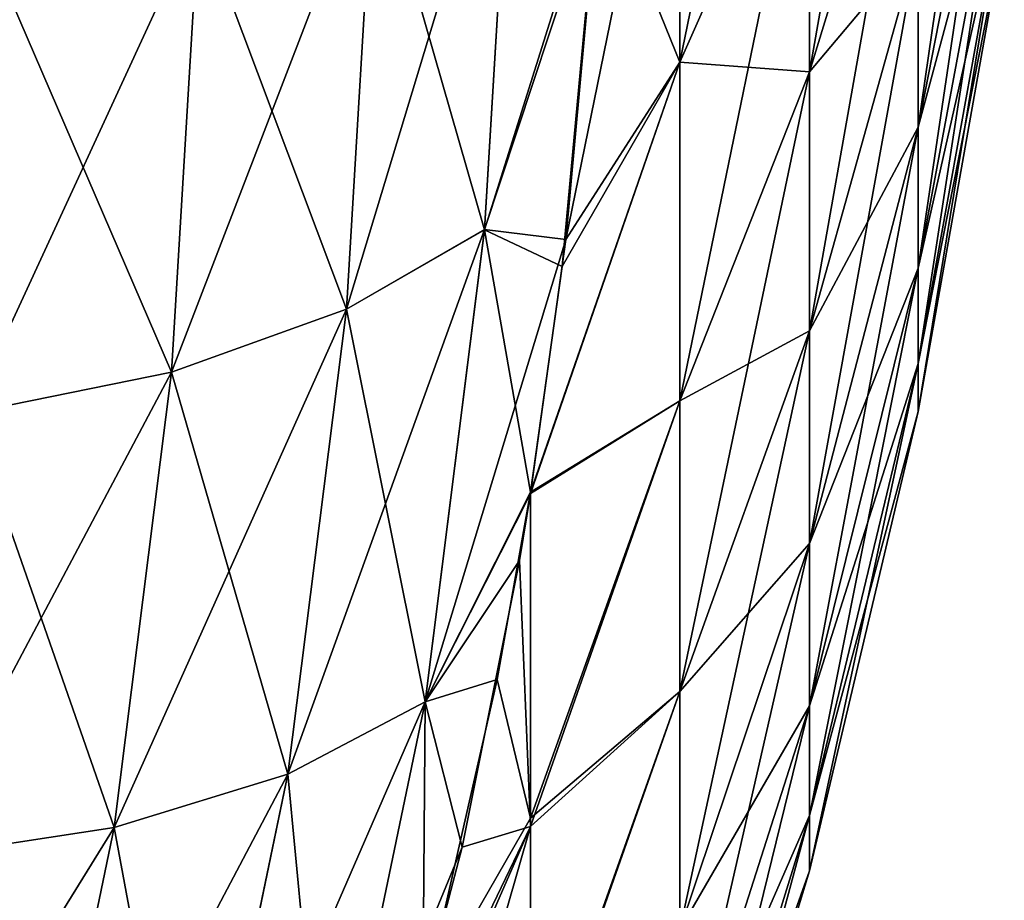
# Model space of a CAD drawing. Header units: millimetres. Extents: x -168 to 168, y -6 to 84.
# Tile 630 of 656: x 166.994 to 167.874, y 52.339 to 53.126. Entities that reach past the tile are written whole.
import ezdxf

# ---------------------------------------------------------------- set-up
doc = ezdxf.new("R2010")
doc.units = ezdxf.units.MM
doc.header["$LTSCALE"] = 65.185185
for name, color, linetype in [('656', 7, 'CONTINUOUS'), ('657', 7, 'CONTINUOUS'), ('667', 7, 'CONTINUOUS'), ('758', 7, 'CONTINUOUS'), ('759', 7, 'CONTINUOUS'), ('769', 7, 'CONTINUOUS')]:
    doc.layers.add(name, color=color, linetype=linetype)

msp = doc.modelspace()

# ---------------------------------------------------------------- linework, layer by layer
at = {"layer": '656', "linetype": 'CONTINUOUS'}
for points in [[(167.58405, 53.42922, 107.85019), (167.58405, 53.08832, 107.56817), (167.70014, 53.65375, 107.54114), (167.58405, 53.42922, 107.85019)], [(167.70014, 53.65375, 107.54114), (167.58405, 53.08832, 107.56817), (167.70014, 53.34982, 107.28971), (167.70014, 53.65375, 107.54114)], [(167.79735, 53.63146, 106.9898), (167.70014, 53.0798, 107.00217), (167.79735, 53.3968, 106.73992), (167.79735, 53.63146, 106.9898)], [(167.70014, 53.34982, 107.28971), (167.70014, 53.0798, 107.00217), (167.79735, 53.63146, 106.9898), (167.70014, 53.34982, 107.28971)], [(167.87438, 53.5616, 106.23015), (167.79735, 53.03018, 106.16221), (167.87438, 53.4227, 105.9775), (167.87438, 53.5616, 106.23015)], [(167.79735, 53.19532, 106.4626), (167.79735, 53.03018, 106.16221), (167.87438, 53.5616, 106.23015), (167.79735, 53.19532, 106.4626)], [(167.51101, 53.24595, 107.96214), (167.48206, 52.92989, 107.79118), (167.58405, 53.42922, 107.85019), (167.51101, 53.24595, 107.96214)], [(167.58405, 53.42922, 107.85019), (167.48206, 52.92989, 107.79118), (167.58405, 53.08832, 107.56817), (167.58405, 53.42922, 107.85019)], [(167.58405, 53.08832, 102.43183), (167.51221, 53.26586, 102.02662), (167.58405, 53.42922, 102.14981), (167.58405, 53.08832, 102.43183)], [(167.58405, 53.08832, 102.43183), (167.58405, 53.42922, 102.14981), (167.70014, 53.34982, 102.71029), (167.58405, 53.08832, 102.43183)], [(167.87438, 53.31657, 104.29056), (167.79735, 53.03018, 103.83779), (167.87438, 53.4227, 104.0225), (167.87438, 53.31657, 104.29056)], [(167.79735, 53.03018, 103.83779), (167.79735, 53.19532, 103.5374), (167.87438, 53.4227, 104.0225), (167.79735, 53.03018, 103.83779)], [(167.79735, 53.03018, 106.16221), (167.79735, 52.90399, 105.84349), (167.87438, 53.4227, 105.9775), (167.79735, 53.03018, 106.16221)], [(167.87438, 53.4227, 105.9775), (167.79735, 52.90399, 105.84349), (167.87438, 53.31657, 105.70944), (167.87438, 53.4227, 105.9775)], [(167.79735, 53.19532, 103.5374), (167.70014, 53.0798, 102.99783), (167.79735, 53.3968, 103.26008), (167.79735, 53.19532, 103.5374)], [(167.70014, 53.0798, 102.99783), (167.70014, 53.34982, 102.71029), (167.79735, 53.3968, 103.26008), (167.70014, 53.0798, 102.99783)], [(167.79735, 53.3968, 106.73992), (167.70014, 52.84794, 106.68305), (167.79735, 53.19532, 106.4626), (167.79735, 53.3968, 106.73992)], [(167.70014, 53.0798, 107.00217), (167.70014, 52.84794, 106.68305), (167.79735, 53.3968, 106.73992), (167.70014, 53.0798, 107.00217)], [(167.58405, 53.08832, 107.56817), (167.58405, 52.78546, 107.24566), (167.70014, 53.34982, 107.28971), (167.58405, 53.08832, 107.56817)], [(167.70014, 53.34982, 107.28971), (167.58405, 52.78546, 107.24566), (167.70014, 53.0798, 107.00217), (167.70014, 53.34982, 107.28971)], [(167.70014, 53.0798, 102.99783), (167.58405, 53.08832, 102.43183), (167.70014, 53.34982, 102.71029), (167.70014, 53.0798, 102.99783)], [(167.79735, 52.90399, 105.84349), (167.79735, 52.81874, 105.51148), (167.87438, 53.31657, 105.70944), (167.79735, 52.90399, 105.84349)], [(167.87438, 53.24487, 104.56981), (167.79735, 52.90399, 104.15651), (167.87438, 53.31657, 104.29056), (167.87438, 53.24487, 104.56981)], [(167.79735, 52.90399, 104.15651), (167.79735, 53.03018, 103.83779), (167.87438, 53.31657, 104.29056), (167.79735, 52.90399, 104.15651)], [(167.87438, 53.31657, 105.70944), (167.79735, 52.81874, 105.51148), (167.87438, 53.24487, 105.43019), (167.87438, 53.31657, 105.70944)], [(167.4788, 52.90556, 102.22063), (167.51221, 53.26586, 102.02662), (167.58405, 53.08832, 102.43183), (167.4788, 52.90556, 102.22063)], [(167.87438, 53.20874, 104.85585), (167.79735, 52.81874, 104.48852), (167.87438, 53.24487, 104.56981), (167.87438, 53.20874, 104.85585)], [(167.79735, 52.81874, 104.48852), (167.79735, 52.90399, 104.15651), (167.87438, 53.24487, 104.56981), (167.79735, 52.81874, 104.48852)], [(167.87438, 53.24487, 105.43019), (167.79735, 52.77578, 105.17139), (167.87438, 53.20874, 105.14415), (167.87438, 53.24487, 105.43019)], [(167.79735, 52.81874, 105.51148), (167.79735, 52.77578, 105.17139), (167.87438, 53.24487, 105.43019), (167.79735, 52.81874, 105.51148)], [(167.87438, 53.20874, 105.14415), (167.79735, 52.77578, 104.82861), (167.87438, 53.20874, 104.85585), (167.87438, 53.20874, 105.14415)], [(167.79735, 52.77578, 104.82861), (167.79735, 52.81874, 104.48852), (167.87438, 53.20874, 104.85585), (167.79735, 52.77578, 104.82861)], [(167.79735, 52.77578, 105.17139), (167.79735, 52.77578, 104.82861), (167.87438, 53.20874, 105.14415), (167.79735, 52.77578, 105.17139)], [(167.79735, 53.03018, 103.83779), (167.70014, 52.84794, 103.31695), (167.79735, 53.19532, 103.5374), (167.79735, 53.03018, 103.83779)], [(167.70014, 52.84794, 103.31695), (167.70014, 53.0798, 102.99783), (167.79735, 53.19532, 103.5374), (167.70014, 52.84794, 103.31695)], [(167.79735, 53.19532, 106.4626), (167.70014, 52.65791, 106.33738), (167.79735, 53.03018, 106.16221), (167.79735, 53.19532, 106.4626)], [(167.70014, 52.84794, 106.68305), (167.70014, 52.65791, 106.33738), (167.79735, 53.19532, 106.4626), (167.70014, 52.84794, 106.68305)], [(167.48206, 52.92989, 107.79118), (167.45051, 52.70271, 107.6724), (167.58405, 53.08832, 107.56817), (167.48206, 52.92989, 107.79118)], [(167.58405, 53.08832, 107.56817), (167.45051, 52.70271, 107.6724), (167.58405, 52.78546, 107.24566), (167.58405, 53.08832, 107.56817)], [(167.45067, 52.70366, 102.32714), (167.4788, 52.90556, 102.22063), (167.58405, 53.08832, 102.43183), (167.45067, 52.70366, 102.32714)], [(167.58405, 52.78546, 102.75434), (167.45067, 52.70366, 102.32714), (167.58405, 53.08832, 102.43183), (167.58405, 52.78546, 102.75434)], [(167.58405, 52.78546, 102.75434), (167.58405, 53.08832, 102.43183), (167.70014, 53.0798, 102.99783), (167.58405, 52.78546, 102.75434)], [(167.58405, 52.78546, 107.24566), (167.58405, 52.52541, 106.88773), (167.70014, 53.0798, 107.00217), (167.58405, 52.78546, 107.24566)], [(167.70014, 53.0798, 107.00217), (167.58405, 52.52541, 106.88773), (167.70014, 52.84794, 106.68305), (167.70014, 53.0798, 107.00217)], [(167.70014, 52.84794, 103.31695), (167.58405, 52.78546, 102.75434), (167.70014, 53.0798, 102.99783), (167.70014, 52.84794, 103.31695)], [(167.79735, 53.03018, 106.16221), (167.70014, 52.51271, 105.97063), (167.79735, 52.90399, 105.84349), (167.79735, 53.03018, 106.16221)], [(167.79735, 52.90399, 104.15651), (167.70014, 52.65791, 103.66262), (167.79735, 53.03018, 103.83779), (167.79735, 52.90399, 104.15651)], [(167.70014, 52.65791, 103.66262), (167.70014, 52.84794, 103.31695), (167.79735, 53.03018, 103.83779), (167.70014, 52.65791, 103.66262)], [(167.70014, 52.65791, 106.33738), (167.70014, 52.51271, 105.97063), (167.79735, 53.03018, 106.16221), (167.70014, 52.65791, 106.33738)], [(167.79735, 52.90399, 105.84349), (167.70014, 52.41461, 105.58857), (167.79735, 52.81874, 105.51148), (167.79735, 52.90399, 105.84349)], [(167.70014, 52.51271, 105.97063), (167.70014, 52.41461, 105.58857), (167.79735, 52.90399, 105.84349), (167.70014, 52.51271, 105.97063)], [(167.70014, 52.51271, 104.02937), (167.70014, 52.65791, 103.66262), (167.79735, 52.90399, 104.15651), (167.70014, 52.51271, 104.02937)], [(167.79735, 52.81874, 104.48852), (167.70014, 52.51271, 104.02937), (167.79735, 52.90399, 104.15651), (167.79735, 52.81874, 104.48852)], [(167.58405, 52.52541, 106.88773), (167.58405, 52.31227, 106.50003), (167.70014, 52.84794, 106.68305), (167.58405, 52.52541, 106.88773)], [(167.70014, 52.84794, 106.68305), (167.58405, 52.31227, 106.50003), (167.70014, 52.65791, 106.33738), (167.70014, 52.84794, 106.68305)], [(167.70014, 52.65791, 103.66262), (167.58405, 52.52541, 103.11227), (167.70014, 52.84794, 103.31695), (167.70014, 52.65791, 103.66262)], [(167.58405, 52.52541, 103.11227), (167.58405, 52.78546, 102.75434), (167.70014, 52.84794, 103.31695), (167.58405, 52.52541, 103.11227)], [(167.79735, 52.77578, 104.82861), (167.70014, 52.41461, 104.41143), (167.79735, 52.81874, 104.48852), (167.79735, 52.77578, 104.82861)], [(167.70014, 52.41461, 104.41143), (167.70014, 52.51271, 104.02937), (167.79735, 52.81874, 104.48852), (167.70014, 52.41461, 104.41143)], [(167.79735, 52.81874, 105.51148), (167.70014, 52.36517, 105.19723), (167.79735, 52.77578, 105.17139), (167.79735, 52.81874, 105.51148)], [(167.70014, 52.41461, 105.58857), (167.70014, 52.36517, 105.19723), (167.79735, 52.81874, 105.51148), (167.70014, 52.41461, 105.58857)], [(167.58405, 52.52541, 103.11227), (167.45047, 52.41209, 102.6693), (167.58405, 52.78546, 102.75434), (167.58405, 52.52541, 103.11227)], [(167.45047, 52.41209, 102.6693), (167.45067, 52.70366, 102.32714), (167.58405, 52.78546, 102.75434), (167.45047, 52.41209, 102.6693)], [(167.45051, 52.70271, 107.6724), (167.45047, 52.4046, 107.32075), (167.58405, 52.78546, 107.24566), (167.45051, 52.70271, 107.6724)], [(167.58405, 52.78546, 107.24566), (167.45047, 52.4046, 107.32075), (167.58405, 52.52541, 106.88773), (167.58405, 52.78546, 107.24566)], [(167.79735, 52.77578, 105.17139), (167.70014, 52.36517, 104.80277), (167.79735, 52.77578, 104.82861), (167.79735, 52.77578, 105.17139)], [(167.70014, 52.36517, 104.80277), (167.70014, 52.41461, 104.41143), (167.79735, 52.77578, 104.82861), (167.70014, 52.36517, 104.80277)], [(167.70014, 52.36517, 105.19723), (167.70014, 52.36517, 104.80277), (167.79735, 52.77578, 105.17139), (167.70014, 52.36517, 105.19723)], [(167.45067, 52.70366, 102.32714), (167.45047, 52.41209, 102.6693), (167.42087, 52.53616, 102.41143), (167.45067, 52.70366, 102.32714)], [(167.45047, 52.4046, 107.32075), (167.45051, 52.70271, 107.6724), (167.44057, 52.64271, 107.64162), (167.45047, 52.4046, 107.32075)], [(167.70014, 52.65791, 106.33738), (167.58405, 52.1494, 106.08867), (167.70014, 52.51271, 105.97063), (167.70014, 52.65791, 106.33738)], [(167.58405, 52.31227, 106.50003), (167.58405, 52.1494, 106.08867), (167.70014, 52.65791, 106.33738), (167.58405, 52.31227, 106.50003)], [(167.58405, 52.31227, 103.49997), (167.58405, 52.52541, 103.11227), (167.70014, 52.65791, 103.66262), (167.58405, 52.31227, 103.49997)], [(167.70014, 52.51271, 104.02937), (167.58405, 52.31227, 103.49997), (167.70014, 52.65791, 103.66262), (167.70014, 52.51271, 104.02937)], [(167.38929, 52.38639, 107.51491), (167.45047, 52.4046, 107.32075), (167.44057, 52.64271, 107.64162), (167.38929, 52.38639, 107.51491)], [(167.42087, 52.53616, 102.41143), (167.45047, 52.41209, 102.6693), (167.35417, 52.24474, 102.5515), (167.42087, 52.53616, 102.41143)], [(167.45047, 52.14975, 103.06527), (167.45047, 52.41209, 102.6693), (167.58405, 52.52541, 103.11227), (167.45047, 52.14975, 103.06527)], [(167.58405, 52.31227, 103.49997), (167.45047, 52.14975, 103.06527), (167.58405, 52.52541, 103.11227), (167.58405, 52.31227, 103.49997)], [(167.45047, 52.4046, 107.32075), (167.45047, 52.14556, 106.92745), (167.58405, 52.52541, 106.88773), (167.45047, 52.4046, 107.32075)], [(167.58405, 52.52541, 106.88773), (167.45047, 52.14556, 106.92745), (167.58405, 52.31227, 106.50003), (167.58405, 52.52541, 106.88773)], [(167.70014, 52.51271, 105.97063), (167.58405, 52.03938, 105.66015), (167.70014, 52.41461, 105.58857), (167.70014, 52.51271, 105.97063)], [(167.58405, 52.1494, 106.08867), (167.58405, 52.03938, 105.66015), (167.70014, 52.51271, 105.97063), (167.58405, 52.1494, 106.08867)], [(167.58405, 52.1494, 103.91133), (167.58405, 52.31227, 103.49997), (167.70014, 52.51271, 104.02937), (167.58405, 52.1494, 103.91133)], [(167.70014, 52.41461, 104.41143), (167.58405, 52.1494, 103.91133), (167.70014, 52.51271, 104.02937), (167.70014, 52.41461, 104.41143)], [(167.70014, 52.36517, 104.80277), (167.58405, 52.03938, 104.33985), (167.70014, 52.41461, 104.41143), (167.70014, 52.36517, 104.80277)], [(167.58405, 52.03938, 104.33985), (167.58405, 52.1494, 103.91133), (167.70014, 52.41461, 104.41143), (167.58405, 52.03938, 104.33985)], [(167.70014, 52.41461, 105.58857), (167.58405, 51.98393, 105.22121), (167.70014, 52.36517, 105.19723), (167.70014, 52.41461, 105.58857)], [(167.58405, 52.03938, 105.66015), (167.58405, 51.98393, 105.22121), (167.70014, 52.41461, 105.58857), (167.58405, 52.03938, 105.66015)], [(167.45047, 52.14556, 106.92745), (167.45047, 52.4046, 107.32075), (167.30155, 51.88512, 107.08348), (167.45047, 52.14556, 106.92745)], [(167.45047, 52.4046, 107.32075), (167.30194, 52.06529, 107.36752), (167.30155, 51.88512, 107.08348), (167.45047, 52.4046, 107.32075)], [(167.30194, 52.06529, 107.36752), (167.45047, 52.4046, 107.32075), (167.32722, 52.14807, 107.40431), (167.30194, 52.06529, 107.36752)], [(167.32722, 52.14807, 107.40431), (167.45047, 52.4046, 107.32075), (167.38929, 52.38639, 107.51491), (167.32722, 52.14807, 107.40431)], [(167.45047, 52.41209, 102.6693), (167.45047, 52.14975, 103.06527), (167.35417, 52.24474, 102.5515), (167.45047, 52.41209, 102.6693)], [(167.70014, 52.36517, 105.19723), (167.58405, 51.98393, 104.77879), (167.70014, 52.36517, 104.80277), (167.70014, 52.36517, 105.19723)], [(167.58405, 51.98393, 104.77879), (167.58405, 52.03938, 104.33985), (167.70014, 52.36517, 104.80277), (167.58405, 51.98393, 104.77879)], [(167.58405, 51.98393, 105.22121), (167.58405, 51.98393, 104.77879), (167.70014, 52.36517, 105.19723), (167.58405, 51.98393, 105.22121)]]:
    msp.add_3dface(points, dxfattribs=at)
at = {"layer": '657', "linetype": 'CONTINUOUS'}
for points in [[(167.40946, 52.93855, 102.0202), (167.31073, 53.28229, 101.63771), (167.43467, 53.35923, 101.77732), (167.40946, 52.93855, 102.0202)], [(167.51221, 53.26586, 102.02662), (167.40946, 52.93855, 102.0202), (167.43467, 53.35923, 101.77732), (167.51221, 53.26586, 102.02662)], [(167.28586, 52.86733, 101.87729), (167.15377, 53.21893, 101.51995), (167.31073, 53.28229, 101.63771), (167.28586, 52.86733, 101.87729)], [(167.28586, 52.86733, 101.87729), (167.31073, 53.28229, 101.63771), (167.40946, 52.93855, 102.0202), (167.28586, 52.86733, 101.87729)], [(167.51221, 53.26586, 102.02662), (167.4788, 52.90556, 102.22063), (167.40946, 52.93855, 102.0202), (167.51221, 53.26586, 102.02662)], [(167.12934, 52.81122, 101.75534), (166.97275, 53.17362, 101.43223), (167.15377, 53.21893, 101.51995), (167.12934, 52.81122, 101.75534)], [(167.12934, 52.81122, 101.75534), (167.15377, 53.21893, 101.51995), (167.28586, 52.86733, 101.87729), (167.12934, 52.81122, 101.75534)], [(166.94882, 52.77428, 101.66279), (166.97275, 53.17362, 101.43223), (167.12934, 52.81122, 101.75534), (166.94882, 52.77428, 101.66279)], [(167.35624, 52.51632, 102.26397), (167.28586, 52.86733, 101.87729), (167.40946, 52.93855, 102.0202), (167.35624, 52.51632, 102.26397)], [(167.45067, 52.70366, 102.32714), (167.35624, 52.51632, 102.26397), (167.40946, 52.93855, 102.0202), (167.45067, 52.70366, 102.32714)], [(167.4788, 52.90556, 102.22063), (167.45067, 52.70366, 102.32714), (167.40946, 52.93855, 102.0202), (167.4788, 52.90556, 102.22063)], [(167.23348, 52.45165, 102.11728), (167.12934, 52.81122, 101.75534), (167.28586, 52.86733, 101.87729), (167.23348, 52.45165, 102.11728)], [(167.23348, 52.45165, 102.11728), (167.28586, 52.86733, 101.87729), (167.35624, 52.51632, 102.26397), (167.23348, 52.45165, 102.11728)], [(167.07801, 52.40383, 101.99054), (166.94882, 52.77428, 101.66279), (167.12934, 52.81122, 101.75534), (167.07801, 52.40383, 101.99054)], [(167.07801, 52.40383, 101.99054), (167.12934, 52.81122, 101.75534), (167.23348, 52.45165, 102.11728), (167.07801, 52.40383, 101.99054)], [(166.89871, 52.37645, 101.89248), (166.94882, 52.77428, 101.66279), (167.07801, 52.40383, 101.99054), (166.89871, 52.37645, 101.89248)], [(167.45067, 52.70366, 102.32714), (167.42087, 52.53616, 102.41143), (167.35624, 52.51632, 102.26397), (167.45067, 52.70366, 102.32714)], [(167.42087, 52.53616, 102.41143), (167.35417, 52.24474, 102.5515), (167.35624, 52.51632, 102.26397), (167.42087, 52.53616, 102.41143)], [(167.26787, 52.0907, 102.50971), (167.23348, 52.45165, 102.11728), (167.35624, 52.51632, 102.26397), (167.26787, 52.0907, 102.50971)], [(167.35417, 52.24474, 102.5515), (167.26787, 52.0907, 102.50971), (167.35624, 52.51632, 102.26397), (167.35417, 52.24474, 102.5515)], [(167.14687, 52.03439, 102.35819), (167.07801, 52.40383, 101.99054), (167.23348, 52.45165, 102.11728), (167.14687, 52.03439, 102.35819)], [(167.14687, 52.03439, 102.35819), (167.23348, 52.45165, 102.11728), (167.26787, 52.0907, 102.50971), (167.14687, 52.03439, 102.35819)], [(166.99362, 51.99716, 102.22534), (166.89871, 52.37645, 101.89248), (167.07801, 52.40383, 101.99054), (166.99362, 51.99716, 102.22534)], [(166.99362, 51.99716, 102.22534), (167.07801, 52.40383, 101.99054), (167.14687, 52.03439, 102.35819), (166.99362, 51.99716, 102.22534)]]:
    msp.add_3dface(points, dxfattribs=at)
at = {"layer": '667', "linetype": 'CONTINUOUS'}
for points in [[(167.40949, 52.93857, 107.97975), (167.43471, 53.35926, 108.22263), (167.2859, 52.86735, 108.12268), (167.40949, 52.93857, 107.97975)], [(167.43471, 53.35926, 108.22263), (167.31077, 53.2823, 108.36225), (167.2859, 52.86735, 108.12268), (167.43471, 53.35926, 108.22263)], [(167.40949, 52.93857, 107.97975), (167.51101, 53.24595, 107.96214), (167.43471, 53.35926, 108.22263), (167.40949, 52.93857, 107.97975)], [(167.15381, 53.21894, 108.48003), (167.12937, 52.81123, 108.24464), (167.31077, 53.2823, 108.36225), (167.15381, 53.21894, 108.48003)], [(167.31077, 53.2823, 108.36225), (167.12937, 52.81123, 108.24464), (167.2859, 52.86735, 108.12268), (167.31077, 53.2823, 108.36225)], [(167.48206, 52.92989, 107.79118), (167.51101, 53.24595, 107.96214), (167.40949, 52.93857, 107.97975), (167.48206, 52.92989, 107.79118)], [(167.15381, 53.21894, 108.48003), (166.94885, 52.77428, 108.3372), (167.12937, 52.81123, 108.24464), (167.15381, 53.21894, 108.48003)], [(166.97278, 53.17362, 108.56776), (166.94885, 52.77428, 108.3372), (167.15381, 53.21894, 108.48003), (166.97278, 53.17362, 108.56776)], [(167.35627, 52.51635, 107.73598), (167.40949, 52.93857, 107.97975), (167.23351, 52.45167, 107.88268), (167.35627, 52.51635, 107.73598)], [(167.40949, 52.93857, 107.97975), (167.2859, 52.86735, 108.12268), (167.23351, 52.45167, 107.88268), (167.40949, 52.93857, 107.97975)], [(167.35627, 52.51635, 107.73598), (167.48206, 52.92989, 107.79118), (167.40949, 52.93857, 107.97975), (167.35627, 52.51635, 107.73598)], [(167.45051, 52.70271, 107.6724), (167.48206, 52.92989, 107.79118), (167.35627, 52.51635, 107.73598), (167.45051, 52.70271, 107.6724)], [(167.12937, 52.81123, 108.24464), (167.07804, 52.40384, 108.00943), (167.2859, 52.86735, 108.12268), (167.12937, 52.81123, 108.24464)], [(167.2859, 52.86735, 108.12268), (167.07804, 52.40384, 108.00943), (167.23351, 52.45167, 107.88268), (167.2859, 52.86735, 108.12268)], [(167.12937, 52.81123, 108.24464), (166.89873, 52.37646, 108.10751), (167.07804, 52.40384, 108.00943), (167.12937, 52.81123, 108.24464)], [(166.94885, 52.77428, 108.3372), (166.89873, 52.37646, 108.10751), (167.12937, 52.81123, 108.24464), (166.94885, 52.77428, 108.3372)], [(167.44057, 52.64271, 107.64162), (167.45051, 52.70271, 107.6724), (167.35627, 52.51635, 107.73598), (167.44057, 52.64271, 107.64162)], [(167.38929, 52.38639, 107.51491), (167.44057, 52.64271, 107.64162), (167.35627, 52.51635, 107.73598), (167.38929, 52.38639, 107.51491)], [(167.2679, 52.09072, 107.49024), (167.35627, 52.51635, 107.73598), (167.1469, 52.0344, 107.64177), (167.2679, 52.09072, 107.49024)], [(167.35627, 52.51635, 107.73598), (167.23351, 52.45167, 107.88268), (167.1469, 52.0344, 107.64177), (167.35627, 52.51635, 107.73598)], [(167.2679, 52.09072, 107.49024), (167.38929, 52.38639, 107.51491), (167.35627, 52.51635, 107.73598), (167.2679, 52.09072, 107.49024)], [(167.23351, 52.45167, 107.88268), (166.99365, 51.99716, 107.77464), (167.1469, 52.0344, 107.64177), (167.23351, 52.45167, 107.88268)], [(167.07804, 52.40384, 108.00943), (166.99365, 51.99716, 107.77464), (167.23351, 52.45167, 107.88268), (167.07804, 52.40384, 108.00943)], [(167.07804, 52.40384, 108.00943), (166.81691, 51.98199, 107.87977), (166.99365, 51.99716, 107.77464), (167.07804, 52.40384, 108.00943)], [(166.89873, 52.37646, 108.10751), (166.81691, 51.98199, 107.87977), (167.07804, 52.40384, 108.00943), (166.89873, 52.37646, 108.10751)], [(167.32722, 52.14807, 107.40431), (167.38929, 52.38639, 107.51491), (167.2679, 52.09072, 107.49024), (167.32722, 52.14807, 107.40431)]]:
    msp.add_3dface(points, dxfattribs=at)
at = {"layer": '758', "linetype": 'CONTINUOUS'}
for points in [[(167.58405, 53.42922, -102.14981), (167.58405, 53.08832, -102.43183), (167.70014, 53.65375, -102.45886), (167.58405, 53.42922, -102.14981)], [(167.70014, 53.65375, -102.45886), (167.58405, 53.08832, -102.43183), (167.70014, 53.34982, -102.71029), (167.70014, 53.65375, -102.45886)], [(167.79735, 53.63146, -103.0102), (167.70014, 53.0798, -102.99783), (167.79735, 53.3968, -103.26008), (167.79735, 53.63146, -103.0102)], [(167.70014, 53.34982, -102.71029), (167.70014, 53.0798, -102.99783), (167.79735, 53.63146, -103.0102), (167.70014, 53.34982, -102.71029)], [(167.87438, 53.5616, -103.76985), (167.79735, 53.03018, -103.83779), (167.87438, 53.4227, -104.0225), (167.87438, 53.5616, -103.76985)], [(167.79735, 53.19532, -103.5374), (167.79735, 53.03018, -103.83779), (167.87438, 53.5616, -103.76985), (167.79735, 53.19532, -103.5374)], [(167.51101, 53.24595, -102.03786), (167.48206, 52.92989, -102.20882), (167.58405, 53.42922, -102.14981), (167.51101, 53.24595, -102.03786)], [(167.58405, 53.42922, -102.14981), (167.48206, 52.92989, -102.20882), (167.58405, 53.08832, -102.43183), (167.58405, 53.42922, -102.14981)], [(167.58405, 53.08832, -107.56817), (167.51221, 53.26586, -107.97338), (167.58405, 53.42922, -107.85019), (167.58405, 53.08832, -107.56817)], [(167.58405, 53.08832, -107.56817), (167.58405, 53.42922, -107.85019), (167.70014, 53.34982, -107.28971), (167.58405, 53.08832, -107.56817)], [(167.87438, 53.31657, -105.70944), (167.79735, 53.03018, -106.16221), (167.87438, 53.4227, -105.9775), (167.87438, 53.31657, -105.70944)], [(167.79735, 53.03018, -106.16221), (167.79735, 53.19532, -106.4626), (167.87438, 53.4227, -105.9775), (167.79735, 53.03018, -106.16221)], [(167.79735, 53.03018, -103.83779), (167.79735, 52.90399, -104.15651), (167.87438, 53.4227, -104.0225), (167.79735, 53.03018, -103.83779)], [(167.87438, 53.4227, -104.0225), (167.79735, 52.90399, -104.15651), (167.87438, 53.31657, -104.29056), (167.87438, 53.4227, -104.0225)], [(167.79735, 53.19532, -106.4626), (167.70014, 53.0798, -107.00217), (167.79735, 53.3968, -106.73992), (167.79735, 53.19532, -106.4626)], [(167.70014, 53.0798, -107.00217), (167.70014, 53.34982, -107.28971), (167.79735, 53.3968, -106.73992), (167.70014, 53.0798, -107.00217)], [(167.79735, 53.3968, -103.26008), (167.70014, 52.84794, -103.31695), (167.79735, 53.19532, -103.5374), (167.79735, 53.3968, -103.26008)], [(167.70014, 53.0798, -102.99783), (167.70014, 52.84794, -103.31695), (167.79735, 53.3968, -103.26008), (167.70014, 53.0798, -102.99783)], [(167.58405, 53.08832, -102.43183), (167.58405, 52.78546, -102.75434), (167.70014, 53.34982, -102.71029), (167.58405, 53.08832, -102.43183)], [(167.70014, 53.34982, -102.71029), (167.58405, 52.78546, -102.75434), (167.70014, 53.0798, -102.99783), (167.70014, 53.34982, -102.71029)], [(167.70014, 53.0798, -107.00217), (167.58405, 53.08832, -107.56817), (167.70014, 53.34982, -107.28971), (167.70014, 53.0798, -107.00217)], [(167.79735, 52.90399, -104.15651), (167.79735, 52.81874, -104.48852), (167.87438, 53.31657, -104.29056), (167.79735, 52.90399, -104.15651)], [(167.87438, 53.24487, -105.43019), (167.79735, 52.90399, -105.84349), (167.87438, 53.31657, -105.70944), (167.87438, 53.24487, -105.43019)], [(167.79735, 52.90399, -105.84349), (167.79735, 53.03018, -106.16221), (167.87438, 53.31657, -105.70944), (167.79735, 52.90399, -105.84349)], [(167.87438, 53.31657, -104.29056), (167.79735, 52.81874, -104.48852), (167.87438, 53.24487, -104.56981), (167.87438, 53.31657, -104.29056)], [(167.4788, 52.90556, -107.77937), (167.51221, 53.26586, -107.97338), (167.58405, 53.08832, -107.56817), (167.4788, 52.90556, -107.77937)], [(167.87438, 53.20874, -105.14415), (167.79735, 52.81874, -105.51148), (167.87438, 53.24487, -105.43019), (167.87438, 53.20874, -105.14415)], [(167.79735, 52.81874, -105.51148), (167.79735, 52.90399, -105.84349), (167.87438, 53.24487, -105.43019), (167.79735, 52.81874, -105.51148)], [(167.87438, 53.24487, -104.56981), (167.79735, 52.77578, -104.82861), (167.87438, 53.20874, -104.85585), (167.87438, 53.24487, -104.56981)], [(167.79735, 52.81874, -104.48852), (167.79735, 52.77578, -104.82861), (167.87438, 53.24487, -104.56981), (167.79735, 52.81874, -104.48852)], [(167.87438, 53.20874, -104.85585), (167.79735, 52.77578, -105.17139), (167.87438, 53.20874, -105.14415), (167.87438, 53.20874, -104.85585)], [(167.79735, 52.77578, -105.17139), (167.79735, 52.81874, -105.51148), (167.87438, 53.20874, -105.14415), (167.79735, 52.77578, -105.17139)], [(167.79735, 52.77578, -104.82861), (167.79735, 52.77578, -105.17139), (167.87438, 53.20874, -104.85585), (167.79735, 52.77578, -104.82861)], [(167.79735, 53.03018, -106.16221), (167.70014, 52.84794, -106.68305), (167.79735, 53.19532, -106.4626), (167.79735, 53.03018, -106.16221)], [(167.70014, 52.84794, -106.68305), (167.70014, 53.0798, -107.00217), (167.79735, 53.19532, -106.4626), (167.70014, 52.84794, -106.68305)], [(167.79735, 53.19532, -103.5374), (167.70014, 52.65791, -103.66262), (167.79735, 53.03018, -103.83779), (167.79735, 53.19532, -103.5374)], [(167.70014, 52.84794, -103.31695), (167.70014, 52.65791, -103.66262), (167.79735, 53.19532, -103.5374), (167.70014, 52.84794, -103.31695)], [(167.48206, 52.92989, -102.20882), (167.45051, 52.70271, -102.3276), (167.58405, 53.08832, -102.43183), (167.48206, 52.92989, -102.20882)], [(167.58405, 53.08832, -102.43183), (167.45051, 52.70271, -102.3276), (167.58405, 52.78546, -102.75434), (167.58405, 53.08832, -102.43183)], [(167.45067, 52.70366, -107.67286), (167.4788, 52.90556, -107.77937), (167.58405, 53.08832, -107.56817), (167.45067, 52.70366, -107.67286)], [(167.58405, 52.78546, -107.24566), (167.45067, 52.70366, -107.67286), (167.58405, 53.08832, -107.56817), (167.58405, 52.78546, -107.24566)], [(167.58405, 52.78546, -107.24566), (167.58405, 53.08832, -107.56817), (167.70014, 53.0798, -107.00217), (167.58405, 52.78546, -107.24566)], [(167.58405, 52.78546, -102.75434), (167.58405, 52.52541, -103.11227), (167.70014, 53.0798, -102.99783), (167.58405, 52.78546, -102.75434)], [(167.70014, 53.0798, -102.99783), (167.58405, 52.52541, -103.11227), (167.70014, 52.84794, -103.31695), (167.70014, 53.0798, -102.99783)], [(167.70014, 52.84794, -106.68305), (167.58405, 52.78546, -107.24566), (167.70014, 53.0798, -107.00217), (167.70014, 52.84794, -106.68305)], [(167.79735, 53.03018, -103.83779), (167.70014, 52.51271, -104.02937), (167.79735, 52.90399, -104.15651), (167.79735, 53.03018, -103.83779)], [(167.79735, 52.90399, -105.84349), (167.70014, 52.65791, -106.33738), (167.79735, 53.03018, -106.16221), (167.79735, 52.90399, -105.84349)], [(167.70014, 52.65791, -106.33738), (167.70014, 52.84794, -106.68305), (167.79735, 53.03018, -106.16221), (167.70014, 52.65791, -106.33738)], [(167.70014, 52.65791, -103.66262), (167.70014, 52.51271, -104.02937), (167.79735, 53.03018, -103.83779), (167.70014, 52.65791, -103.66262)], [(167.79735, 52.90399, -104.15651), (167.70014, 52.41461, -104.41143), (167.79735, 52.81874, -104.48852), (167.79735, 52.90399, -104.15651)], [(167.70014, 52.51271, -104.02937), (167.70014, 52.41461, -104.41143), (167.79735, 52.90399, -104.15651), (167.70014, 52.51271, -104.02937)], [(167.70014, 52.51271, -105.97063), (167.70014, 52.65791, -106.33738), (167.79735, 52.90399, -105.84349), (167.70014, 52.51271, -105.97063)], [(167.79735, 52.81874, -105.51148), (167.70014, 52.51271, -105.97063), (167.79735, 52.90399, -105.84349), (167.79735, 52.81874, -105.51148)], [(167.58405, 52.52541, -103.11227), (167.58405, 52.31227, -103.49997), (167.70014, 52.84794, -103.31695), (167.58405, 52.52541, -103.11227)], [(167.70014, 52.84794, -103.31695), (167.58405, 52.31227, -103.49997), (167.70014, 52.65791, -103.66262), (167.70014, 52.84794, -103.31695)], [(167.70014, 52.65791, -106.33738), (167.58405, 52.52541, -106.88773), (167.70014, 52.84794, -106.68305), (167.70014, 52.65791, -106.33738)], [(167.58405, 52.52541, -106.88773), (167.58405, 52.78546, -107.24566), (167.70014, 52.84794, -106.68305), (167.58405, 52.52541, -106.88773)], [(167.79735, 52.77578, -105.17139), (167.70014, 52.41461, -105.58857), (167.79735, 52.81874, -105.51148), (167.79735, 52.77578, -105.17139)], [(167.70014, 52.41461, -105.58857), (167.70014, 52.51271, -105.97063), (167.79735, 52.81874, -105.51148), (167.70014, 52.41461, -105.58857)], [(167.79735, 52.81874, -104.48852), (167.70014, 52.36517, -104.80277), (167.79735, 52.77578, -104.82861), (167.79735, 52.81874, -104.48852)], [(167.70014, 52.41461, -104.41143), (167.70014, 52.36517, -104.80277), (167.79735, 52.81874, -104.48852), (167.70014, 52.41461, -104.41143)], [(167.58405, 52.52541, -106.88773), (167.45047, 52.41209, -107.3307), (167.58405, 52.78546, -107.24566), (167.58405, 52.52541, -106.88773)], [(167.45047, 52.41209, -107.3307), (167.45067, 52.70366, -107.67286), (167.58405, 52.78546, -107.24566), (167.45047, 52.41209, -107.3307)], [(167.45051, 52.70271, -102.3276), (167.45047, 52.4046, -102.67925), (167.58405, 52.78546, -102.75434), (167.45051, 52.70271, -102.3276)], [(167.58405, 52.78546, -102.75434), (167.45047, 52.4046, -102.67925), (167.58405, 52.52541, -103.11227), (167.58405, 52.78546, -102.75434)], [(167.79735, 52.77578, -104.82861), (167.70014, 52.36517, -105.19723), (167.79735, 52.77578, -105.17139), (167.79735, 52.77578, -104.82861)], [(167.70014, 52.36517, -105.19723), (167.70014, 52.41461, -105.58857), (167.79735, 52.77578, -105.17139), (167.70014, 52.36517, -105.19723)], [(167.70014, 52.36517, -104.80277), (167.70014, 52.36517, -105.19723), (167.79735, 52.77578, -104.82861), (167.70014, 52.36517, -104.80277)], [(167.45067, 52.70366, -107.67286), (167.45047, 52.41209, -107.3307), (167.42087, 52.53616, -107.58857), (167.45067, 52.70366, -107.67286)], [(167.45047, 52.4046, -102.67925), (167.45051, 52.70271, -102.3276), (167.44057, 52.64271, -102.35838), (167.45047, 52.4046, -102.67925)], [(167.70014, 52.65791, -103.66262), (167.58405, 52.1494, -103.91133), (167.70014, 52.51271, -104.02937), (167.70014, 52.65791, -103.66262)], [(167.58405, 52.31227, -103.49997), (167.58405, 52.1494, -103.91133), (167.70014, 52.65791, -103.66262), (167.58405, 52.31227, -103.49997)], [(167.58405, 52.31227, -106.50003), (167.58405, 52.52541, -106.88773), (167.70014, 52.65791, -106.33738), (167.58405, 52.31227, -106.50003)], [(167.70014, 52.51271, -105.97063), (167.58405, 52.31227, -106.50003), (167.70014, 52.65791, -106.33738), (167.70014, 52.51271, -105.97063)], [(167.38929, 52.38639, -102.48509), (167.45047, 52.4046, -102.67925), (167.44057, 52.64271, -102.35838), (167.38929, 52.38639, -102.48509)], [(167.42087, 52.53616, -107.58857), (167.45047, 52.41209, -107.3307), (167.35417, 52.24474, -107.4485), (167.42087, 52.53616, -107.58857)], [(167.45047, 52.14975, -106.93473), (167.45047, 52.41209, -107.3307), (167.58405, 52.52541, -106.88773), (167.45047, 52.14975, -106.93473)], [(167.58405, 52.31227, -106.50003), (167.45047, 52.14975, -106.93473), (167.58405, 52.52541, -106.88773), (167.58405, 52.31227, -106.50003)], [(167.45047, 52.4046, -102.67925), (167.45047, 52.14556, -103.07255), (167.58405, 52.52541, -103.11227), (167.45047, 52.4046, -102.67925)], [(167.58405, 52.52541, -103.11227), (167.45047, 52.14556, -103.07255), (167.58405, 52.31227, -103.49997), (167.58405, 52.52541, -103.11227)], [(167.70014, 52.51271, -104.02937), (167.58405, 52.03938, -104.33985), (167.70014, 52.41461, -104.41143), (167.70014, 52.51271, -104.02937)], [(167.58405, 52.1494, -103.91133), (167.58405, 52.03938, -104.33985), (167.70014, 52.51271, -104.02937), (167.58405, 52.1494, -103.91133)], [(167.58405, 52.1494, -106.08867), (167.58405, 52.31227, -106.50003), (167.70014, 52.51271, -105.97063), (167.58405, 52.1494, -106.08867)], [(167.70014, 52.41461, -105.58857), (167.58405, 52.1494, -106.08867), (167.70014, 52.51271, -105.97063), (167.70014, 52.41461, -105.58857)], [(167.70014, 52.36517, -105.19723), (167.58405, 52.03938, -105.66015), (167.70014, 52.41461, -105.58857), (167.70014, 52.36517, -105.19723)], [(167.58405, 52.03938, -105.66015), (167.58405, 52.1494, -106.08867), (167.70014, 52.41461, -105.58857), (167.58405, 52.03938, -105.66015)], [(167.70014, 52.41461, -104.41143), (167.58405, 51.98393, -104.77879), (167.70014, 52.36517, -104.80277), (167.70014, 52.41461, -104.41143)], [(167.58405, 52.03938, -104.33985), (167.58405, 51.98393, -104.77879), (167.70014, 52.41461, -104.41143), (167.58405, 52.03938, -104.33985)], [(167.45047, 52.14556, -103.07255), (167.45047, 52.4046, -102.67925), (167.30155, 51.88512, -102.91652), (167.45047, 52.14556, -103.07255)], [(167.45047, 52.4046, -102.67925), (167.30194, 52.06529, -102.63248), (167.30155, 51.88512, -102.91652), (167.45047, 52.4046, -102.67925)], [(167.30194, 52.06529, -102.63248), (167.45047, 52.4046, -102.67925), (167.32722, 52.14807, -102.59569), (167.30194, 52.06529, -102.63248)], [(167.32722, 52.14807, -102.59569), (167.45047, 52.4046, -102.67925), (167.38929, 52.38639, -102.48509), (167.32722, 52.14807, -102.59569)], [(167.45047, 52.41209, -107.3307), (167.45047, 52.14975, -106.93473), (167.35417, 52.24474, -107.4485), (167.45047, 52.41209, -107.3307)], [(167.70014, 52.36517, -104.80277), (167.58405, 51.98393, -105.22121), (167.70014, 52.36517, -105.19723), (167.70014, 52.36517, -104.80277)], [(167.58405, 51.98393, -105.22121), (167.58405, 52.03938, -105.66015), (167.70014, 52.36517, -105.19723), (167.58405, 51.98393, -105.22121)], [(167.58405, 51.98393, -104.77879), (167.58405, 51.98393, -105.22121), (167.70014, 52.36517, -104.80277), (167.58405, 51.98393, -104.77879)]]:
    msp.add_3dface(points, dxfattribs=at)
at = {"layer": '759', "linetype": 'CONTINUOUS'}
for points in [[(167.40946, 52.93855, -107.9798), (167.31073, 53.28229, -108.36229), (167.43467, 53.35923, -108.22268), (167.40946, 52.93855, -107.9798)], [(167.51221, 53.26586, -107.97338), (167.40946, 52.93855, -107.9798), (167.43467, 53.35923, -108.22268), (167.51221, 53.26586, -107.97338)], [(167.28586, 52.86733, -108.12271), (167.15377, 53.21893, -108.48005), (167.31073, 53.28229, -108.36229), (167.28586, 52.86733, -108.12271)], [(167.28586, 52.86733, -108.12271), (167.31073, 53.28229, -108.36229), (167.40946, 52.93855, -107.9798), (167.28586, 52.86733, -108.12271)], [(167.51221, 53.26586, -107.97338), (167.4788, 52.90556, -107.77937), (167.40946, 52.93855, -107.9798), (167.51221, 53.26586, -107.97338)], [(167.12934, 52.81122, -108.24466), (166.97275, 53.17362, -108.56777), (167.15377, 53.21893, -108.48005), (167.12934, 52.81122, -108.24466)], [(167.12934, 52.81122, -108.24466), (167.15377, 53.21893, -108.48005), (167.28586, 52.86733, -108.12271), (167.12934, 52.81122, -108.24466)], [(166.94882, 52.77428, -108.33721), (166.97275, 53.17362, -108.56777), (167.12934, 52.81122, -108.24466), (166.94882, 52.77428, -108.33721)], [(167.35624, 52.51632, -107.73603), (167.28586, 52.86733, -108.12271), (167.40946, 52.93855, -107.9798), (167.35624, 52.51632, -107.73603)], [(167.45067, 52.70366, -107.67286), (167.35624, 52.51632, -107.73603), (167.40946, 52.93855, -107.9798), (167.45067, 52.70366, -107.67286)], [(167.4788, 52.90556, -107.77937), (167.45067, 52.70366, -107.67286), (167.40946, 52.93855, -107.9798), (167.4788, 52.90556, -107.77937)], [(167.23348, 52.45165, -107.88272), (167.12934, 52.81122, -108.24466), (167.28586, 52.86733, -108.12271), (167.23348, 52.45165, -107.88272)], [(167.23348, 52.45165, -107.88272), (167.28586, 52.86733, -108.12271), (167.35624, 52.51632, -107.73603), (167.23348, 52.45165, -107.88272)], [(167.07801, 52.40383, -108.00946), (166.94882, 52.77428, -108.33721), (167.12934, 52.81122, -108.24466), (167.07801, 52.40383, -108.00946)], [(167.07801, 52.40383, -108.00946), (167.12934, 52.81122, -108.24466), (167.23348, 52.45165, -107.88272), (167.07801, 52.40383, -108.00946)], [(166.89871, 52.37645, -108.10752), (166.94882, 52.77428, -108.33721), (167.07801, 52.40383, -108.00946), (166.89871, 52.37645, -108.10752)], [(167.45067, 52.70366, -107.67286), (167.42087, 52.53616, -107.58857), (167.35624, 52.51632, -107.73603), (167.45067, 52.70366, -107.67286)], [(167.42087, 52.53616, -107.58857), (167.35417, 52.24474, -107.4485), (167.35624, 52.51632, -107.73603), (167.42087, 52.53616, -107.58857)], [(167.26787, 52.0907, -107.49029), (167.23348, 52.45165, -107.88272), (167.35624, 52.51632, -107.73603), (167.26787, 52.0907, -107.49029)], [(167.35417, 52.24474, -107.4485), (167.26787, 52.0907, -107.49029), (167.35624, 52.51632, -107.73603), (167.35417, 52.24474, -107.4485)], [(167.14687, 52.03439, -107.64181), (167.07801, 52.40383, -108.00946), (167.23348, 52.45165, -107.88272), (167.14687, 52.03439, -107.64181)], [(167.14687, 52.03439, -107.64181), (167.23348, 52.45165, -107.88272), (167.26787, 52.0907, -107.49029), (167.14687, 52.03439, -107.64181)], [(166.99362, 51.99716, -107.77466), (166.89871, 52.37645, -108.10752), (167.07801, 52.40383, -108.00946), (166.99362, 51.99716, -107.77466)], [(166.99362, 51.99716, -107.77466), (167.07801, 52.40383, -108.00946), (167.14687, 52.03439, -107.64181), (166.99362, 51.99716, -107.77466)]]:
    msp.add_3dface(points, dxfattribs=at)
at = {"layer": '769', "linetype": 'CONTINUOUS'}
for points in [[(167.40949, 52.93857, -102.02025), (167.43471, 53.35926, -101.77737), (167.2859, 52.86735, -101.87732), (167.40949, 52.93857, -102.02025)], [(167.43471, 53.35926, -101.77737), (167.31077, 53.2823, -101.63775), (167.2859, 52.86735, -101.87732), (167.43471, 53.35926, -101.77737)], [(167.40949, 52.93857, -102.02025), (167.51101, 53.24595, -102.03786), (167.43471, 53.35926, -101.77737), (167.40949, 52.93857, -102.02025)], [(167.15381, 53.21894, -101.51997), (167.12937, 52.81123, -101.75536), (167.31077, 53.2823, -101.63775), (167.15381, 53.21894, -101.51997)], [(167.31077, 53.2823, -101.63775), (167.12937, 52.81123, -101.75536), (167.2859, 52.86735, -101.87732), (167.31077, 53.2823, -101.63775)], [(167.48206, 52.92989, -102.20882), (167.51101, 53.24595, -102.03786), (167.40949, 52.93857, -102.02025), (167.48206, 52.92989, -102.20882)], [(167.15381, 53.21894, -101.51997), (166.94885, 52.77428, -101.6628), (167.12937, 52.81123, -101.75536), (167.15381, 53.21894, -101.51997)], [(166.97278, 53.17362, -101.43224), (166.94885, 52.77428, -101.6628), (167.15381, 53.21894, -101.51997), (166.97278, 53.17362, -101.43224)], [(167.35627, 52.51635, -102.26402), (167.40949, 52.93857, -102.02025), (167.23351, 52.45167, -102.11732), (167.35627, 52.51635, -102.26402)], [(167.40949, 52.93857, -102.02025), (167.2859, 52.86735, -101.87732), (167.23351, 52.45167, -102.11732), (167.40949, 52.93857, -102.02025)], [(167.35627, 52.51635, -102.26402), (167.48206, 52.92989, -102.20882), (167.40949, 52.93857, -102.02025), (167.35627, 52.51635, -102.26402)], [(167.45051, 52.70271, -102.3276), (167.48206, 52.92989, -102.20882), (167.35627, 52.51635, -102.26402), (167.45051, 52.70271, -102.3276)], [(167.12937, 52.81123, -101.75536), (167.07804, 52.40384, -101.99057), (167.2859, 52.86735, -101.87732), (167.12937, 52.81123, -101.75536)], [(167.2859, 52.86735, -101.87732), (167.07804, 52.40384, -101.99057), (167.23351, 52.45167, -102.11732), (167.2859, 52.86735, -101.87732)], [(167.12937, 52.81123, -101.75536), (166.89873, 52.37646, -101.89249), (167.07804, 52.40384, -101.99057), (167.12937, 52.81123, -101.75536)], [(166.94885, 52.77428, -101.6628), (166.89873, 52.37646, -101.89249), (167.12937, 52.81123, -101.75536), (166.94885, 52.77428, -101.6628)], [(167.44057, 52.64271, -102.35838), (167.45051, 52.70271, -102.3276), (167.35627, 52.51635, -102.26402), (167.44057, 52.64271, -102.35838)], [(167.38929, 52.38639, -102.48509), (167.44057, 52.64271, -102.35838), (167.35627, 52.51635, -102.26402), (167.38929, 52.38639, -102.48509)], [(167.2679, 52.09072, -102.50976), (167.35627, 52.51635, -102.26402), (167.1469, 52.0344, -102.35823), (167.2679, 52.09072, -102.50976)], [(167.35627, 52.51635, -102.26402), (167.23351, 52.45167, -102.11732), (167.1469, 52.0344, -102.35823), (167.35627, 52.51635, -102.26402)], [(167.2679, 52.09072, -102.50976), (167.38929, 52.38639, -102.48509), (167.35627, 52.51635, -102.26402), (167.2679, 52.09072, -102.50976)], [(167.23351, 52.45167, -102.11732), (166.99365, 51.99716, -102.22536), (167.1469, 52.0344, -102.35823), (167.23351, 52.45167, -102.11732)], [(167.07804, 52.40384, -101.99057), (166.99365, 51.99716, -102.22536), (167.23351, 52.45167, -102.11732), (167.07804, 52.40384, -101.99057)], [(167.07804, 52.40384, -101.99057), (166.81691, 51.98199, -102.12023), (166.99365, 51.99716, -102.22536), (167.07804, 52.40384, -101.99057)], [(166.89873, 52.37646, -101.89249), (166.81691, 51.98199, -102.12023), (167.07804, 52.40384, -101.99057), (166.89873, 52.37646, -101.89249)], [(167.32722, 52.14807, -102.59569), (167.38929, 52.38639, -102.48509), (167.2679, 52.09072, -102.50976), (167.32722, 52.14807, -102.59569)]]:
    msp.add_3dface(points, dxfattribs=at)

doc.saveas('drawing.dxf')
